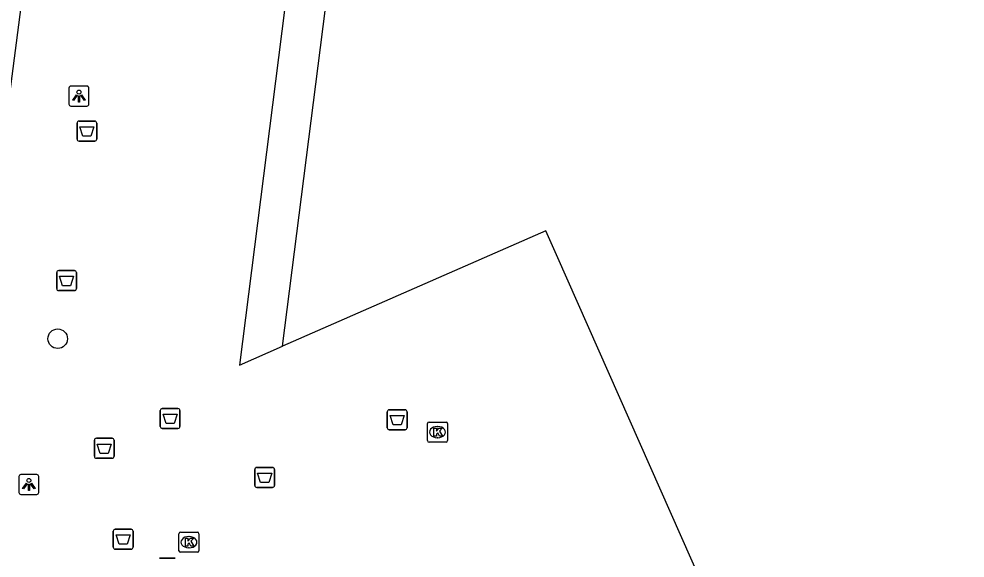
# Model space of a CAD drawing. Extents: x 162186 to 163152, y 385513 to 386513.
# Drawn here: x 162433.5 to 162480.91, y 386365.78 to 386392.78 of the extents above; entities that cross this region are included whole.
import ezdxf

# ---------------------------------------------------------------- set-up
doc = ezdxf.new("R2010")
doc.units = 0
for name, color, linetype in [('IMGEO_Afvalbak', 7, 'Continuous'), ('IMGEO_Boom', 7, 'Continuous'), ('IMGEO_Kolk', 7, 'Continuous'), ('IMGEO_Lichtpunt', 7, 'Continuous'), ('IMGEO_Pand', 7, 'Continuous'), ('IMGEO_Pand_overbouw', 7, 'Continuous'), ('IMGEO_Rijbaan_lokaal_open', 7, 'Continuous')]:
    doc.layers.add(name, color=color, linetype=linetype)

msp = doc.modelspace()

# ---------------------------------------------------------------- linework, layer by layer
at = {"layer": 'IMGEO_Afvalbak'}
for p, q in [((162436.411, 386386.761), (162436.411, 386387.561)), ((162436.411, 386387.561), (162436.411, 386386.761)), ((162436.511, 386387.661), (162437.301, 386387.661)), ((162437.301, 386387.661), (162436.511, 386387.661)), ((162437.401, 386387.561), (162437.401, 386386.761)), ((162437.401, 386386.761), (162437.401, 386387.561)), ((162437.301, 386386.661), (162436.511, 386386.661)), ((162436.511, 386386.661), (162437.301, 386386.661)), ((162435.391, 386379.275), (162435.391, 386380.075)), ((162435.391, 386380.075), (162435.391, 386379.275)), ((162435.491, 386380.175), (162436.281, 386380.175)), ((162436.281, 386380.175), (162435.491, 386380.175)), ((162436.381, 386380.075), (162436.381, 386379.275)), ((162436.381, 386379.275), (162436.381, 386380.075)), ((162436.281, 386379.175), (162435.491, 386379.175)), ((162435.491, 386379.175), (162436.281, 386379.175)), ((162440.678, 386373.27), (162441.468, 386373.27)), ((162441.468, 386373.27), (162440.678, 386373.27)), ((162452.056, 386373.204), (162452.846, 386373.204)), ((162452.846, 386373.204), (162452.056, 386373.204)), ((162440.578, 386372.37), (162440.578, 386373.17)), ((162440.578, 386373.17), (162440.578, 386372.37)), ((162441.568, 386373.17), (162441.568, 386372.37)), ((162441.568, 386372.37), (162441.568, 386373.17)), ((162451.956, 386372.304), (162451.956, 386373.104)), ((162451.956, 386373.104), (162451.956, 386372.304)), ((162452.946, 386373.104), (162452.946, 386372.304)), ((162452.946, 386372.304), (162452.946, 386373.104)), ((162441.468, 386372.27), (162440.678, 386372.27)), ((162440.678, 386372.27), (162441.468, 386372.27)), ((162437.379, 386371.777), (162438.169, 386371.777)), ((162438.169, 386371.777), (162437.379, 386371.777)), ((162452.846, 386372.204), (162452.056, 386372.204)), ((162452.056, 386372.204), (162452.846, 386372.204)), ((162437.279, 386370.877), (162437.279, 386371.677)), ((162437.279, 386371.677), (162437.279, 386370.877)), ((162438.269, 386371.677), (162438.269, 386370.877)), ((162438.269, 386370.877), (162438.269, 386371.677)), ((162438.169, 386370.777), (162437.379, 386370.777)), ((162437.379, 386370.777), (162438.169, 386370.777)), ((162445.317, 386369.42), (162445.317, 386370.22)), ((162445.317, 386370.22), (162445.317, 386369.42)), ((162445.417, 386370.32), (162446.207, 386370.32)), ((162446.207, 386370.32), (162445.417, 386370.32)), ((162446.307, 386370.22), (162446.307, 386369.42)), ((162446.307, 386369.42), (162446.307, 386370.22)), ((162446.207, 386369.32), (162445.417, 386369.32)), ((162445.417, 386369.32), (162446.207, 386369.32)), ((162438.228, 386366.326), (162438.228, 386367.126)), ((162438.228, 386367.126), (162438.228, 386366.326)), ((162438.328, 386367.226), (162439.118, 386367.226)), ((162439.118, 386367.226), (162438.328, 386367.226)), ((162439.218, 386367.126), (162439.218, 386366.326)), ((162439.218, 386366.326), (162439.218, 386367.126)), ((162439.118, 386366.226), (162438.328, 386366.226)), ((162438.328, 386366.226), (162439.118, 386366.226)), ((162440.542, 386365.782), (162441.332, 386365.782)), ((162441.332, 386365.782), (162440.542, 386365.782))]:
    msp.add_line(p, q, dxfattribs=at)
for points in [[(162436.554, 386387.375), (162437.258, 386387.375), (162437.109, 386386.905), (162436.703, 386386.905), (162436.554, 386387.375)], [(162435.534, 386379.889), (162436.238, 386379.889), (162436.089, 386379.419), (162435.683, 386379.419), (162435.534, 386379.889)], [(162440.721, 386372.984), (162441.425, 386372.984), (162441.276, 386372.514), (162440.87, 386372.514), (162440.721, 386372.984)], [(162452.099, 386372.918), (162452.803, 386372.918), (162452.654, 386372.448), (162452.248, 386372.448), (162452.099, 386372.918)], [(162437.422, 386371.491), (162438.126, 386371.491), (162437.977, 386371.021), (162437.571, 386371.021), (162437.422, 386371.491)], [(162445.46, 386370.034), (162446.164, 386370.034), (162446.015, 386369.564), (162445.609, 386369.564), (162445.46, 386370.034)], [(162438.371, 386366.94), (162439.075, 386366.94), (162438.926, 386366.47), (162438.52, 386366.47), (162438.371, 386366.94)]]:
    msp.add_lwpolyline(points, dxfattribs=at)
for centre, start, end in [((162436.511, 386387.561), 90, 180), ((162436.511, 386387.561), 90, 180), ((162437.301, 386387.561), 0, 90), ((162437.301, 386387.561), 360, 90), ((162436.511, 386386.761), 180, 270), ((162436.511, 386386.761), 180, 270), ((162437.301, 386386.761), 270, 0), ((162437.301, 386386.761), 270, 0), ((162435.491, 386380.075), 90, 180), ((162435.491, 386380.075), 90, 180), ((162436.281, 386380.075), 0, 90), ((162436.281, 386380.075), 360, 90), ((162435.491, 386379.275), 180, 270), ((162435.491, 386379.275), 180, 270), ((162436.281, 386379.275), 270, 0), ((162436.281, 386379.275), 270, 0), ((162440.678, 386373.17), 90, 180), ((162440.678, 386373.17), 90, 180), ((162441.468, 386373.17), 0, 90), ((162441.468, 386373.17), 360, 90), ((162452.056, 386373.104), 90, 180), ((162452.056, 386373.104), 90, 180), ((162452.846, 386373.104), 0, 90), ((162452.846, 386373.104), 360, 90), ((162440.678, 386372.37), 180, 270), ((162440.678, 386372.37), 180, 270), ((162441.468, 386372.37), 270, 0), ((162441.468, 386372.37), 270, 0), ((162452.056, 386372.304), 180, 270), ((162452.056, 386372.304), 180, 270), ((162452.846, 386372.304), 270, 0), ((162452.846, 386372.304), 270, 0), ((162437.379, 386371.677), 90, 180), ((162437.379, 386371.677), 90, 180), ((162438.169, 386371.677), 0, 90), ((162438.169, 386371.677), 360, 90), ((162437.379, 386370.877), 180, 270), ((162437.379, 386370.877), 180, 270), ((162438.169, 386370.877), 270, 0), ((162438.169, 386370.877), 270, 0), ((162445.417, 386370.22), 90, 180), ((162445.417, 386370.22), 90, 180), ((162446.207, 386370.22), 0, 90), ((162446.207, 386370.22), 360, 90), ((162445.417, 386369.42), 180, 270), ((162445.417, 386369.42), 180, 270), ((162446.207, 386369.42), 270, 0), ((162446.207, 386369.42), 270, 0), ((162438.328, 386367.126), 90, 180), ((162438.328, 386367.126), 90, 180), ((162439.118, 386367.126), 0, 90), ((162439.118, 386367.126), 360, 90), ((162438.328, 386366.326), 180, 270), ((162438.328, 386366.326), 180, 270), ((162439.118, 386366.326), 270, 0), ((162439.118, 386366.326), 270, 0)]:
    msp.add_arc(centre, 0.1, start, end, dxfattribs=at)
at = {"layer": 'IMGEO_Boom'}
msp.add_circle((162435.443, 386376.764), 0.489, dxfattribs=at)
at = {"layer": 'IMGEO_Kolk'}
for p, q in [((162453.974, 386371.661), (162453.974, 386372.513)), ((162454.049, 386372.587), (162454.901, 386372.587)), ((162454.462, 386372.367), (162454.487, 386372.367)), ((162454.975, 386372.513), (162454.975, 386371.661)), ((162454.485, 386371.807), (162454.46, 386371.807)), ((162454.901, 386371.587), (162454.049, 386371.587)), ((162441.593, 386367.077), (162442.445, 386367.077)), ((162441.518, 386366.151), (162441.518, 386367.003)), ((162442.006, 386366.857), (162442.031, 386366.857)), ((162442.519, 386367.003), (162442.519, 386366.151)), ((162442.445, 386366.077), (162441.593, 386366.077)), ((162442.029, 386366.297), (162442.004, 386366.297))]:
    msp.add_line(p, q, dxfattribs=at)
for points in [[(162453.974, 386371.661), (162453.974, 386372.513)], [(162454.049, 386372.587), (162454.901, 386372.587)], [(162454.295, 386372.287), (162454.418, 386372.287), (162454.418, 386372.136), (162454.548, 386372.287), (162454.712, 386372.287), (162454.566, 386372.136), (162454.719, 386371.887), (162454.567, 386371.887), (162454.482, 386372.051), (162454.418, 386371.984), (162454.418, 386371.887), (162454.295, 386371.887), (162454.295, 386372.287)], [(162454.975, 386372.513), (162454.975, 386371.661)], [(162454.901, 386371.587), (162454.049, 386371.587)], [(162441.593, 386367.077), (162442.445, 386367.077)], [(162441.518, 386366.151), (162441.518, 386367.003)], [(162441.839, 386366.777), (162441.962, 386366.777), (162441.962, 386366.626), (162442.092, 386366.777), (162442.256, 386366.777), (162442.11, 386366.626), (162442.263, 386366.377), (162442.111, 386366.377), (162442.026, 386366.541), (162441.962, 386366.474), (162441.962, 386366.377), (162441.839, 386366.377), (162441.839, 386366.777)], [(162442.519, 386367.003), (162442.519, 386366.151)], [(162442.445, 386366.077), (162441.593, 386366.077)]]:
    msp.add_lwpolyline(points, dxfattribs=at)
for centre, start, end in [((162454.051, 386372.511), 91.552, 178.448), ((162454.051, 386372.511), 91.552, 178.448), ((162454.899, 386372.511), 1.552, 88.448), ((162454.899, 386372.511), 1.552, 88.448), ((162454.051, 386371.663), 181.552, 268.448), ((162454.051, 386371.663), 181.552, 268.448), ((162454.899, 386371.663), 271.552, 358.448), ((162454.899, 386371.663), 271.552, 358.448), ((162441.595, 386367.001), 91.552, 178.448), ((162441.595, 386367.001), 91.552, 178.448), ((162442.443, 386367.001), 1.552, 88.448), ((162442.443, 386367.001), 1.552, 88.448), ((162441.595, 386366.153), 181.552, 268.448), ((162441.595, 386366.153), 181.552, 268.448), ((162442.443, 386366.153), 271.552, 358.448), ((162442.443, 386366.153), 271.552, 358.448)]:
    msp.add_arc(centre, 0.0765, start, end, dxfattribs=at)
for centre, major_axis, ratio, start_param, end_param in [((162454.461, 386372.087), (-0.387, 0.002), 0.722429, 4.712389, 7.853982), ((162454.486, 386372.087), (-0.39, 0.002), 0.717154, 1.570796, 4.712389), ((162442.005, 386366.577), (-0.387, 0.002), 0.722429, 4.712389, 7.853982), ((162442.03, 386366.577), (-0.39, 0.002), 0.717154, 1.570796, 4.712389)]:
    msp.add_ellipse(centre, major_axis=major_axis, ratio=ratio, start_param=start_param, end_param=end_param, dxfattribs=at)
at = {"layer": 'IMGEO_Lichtpunt'}
for p, q in [((162436.007, 386389.317), (162436.007, 386388.51)), ((162436.007, 386389.317), (162436.007, 386388.51)), ((162436.909, 386389.412), (162436.101, 386389.412)), ((162436.909, 386389.412), (162436.101, 386389.412)), ((162437.003, 386388.51), (162437.003, 386389.317)), ((162437.003, 386388.51), (162437.003, 386389.317)), ((162436.101, 386388.416), (162436.909, 386388.416)), ((162436.101, 386388.416), (162436.909, 386388.416)), ((162433.499, 386369.869), (162433.499, 386369.062)), ((162433.499, 386369.869), (162433.499, 386369.062)), ((162434.401, 386369.964), (162433.593, 386369.964)), ((162434.401, 386369.964), (162433.593, 386369.964)), ((162434.495, 386369.062), (162434.495, 386369.869)), ((162434.495, 386369.062), (162434.495, 386369.869)), ((162433.593, 386368.968), (162434.401, 386368.968)), ((162433.593, 386368.968), (162434.401, 386368.968))]:
    msp.add_line(p, q, dxfattribs=at)
for points in [[(162436.381, 386388.981), (162436.42, 386388.953), (162436.232, 386388.691), (162436.194, 386388.718), (162436.381, 386388.981)], [(162436.483, 386388.933), (162436.53, 386388.933), (162436.53, 386388.611), (162436.483, 386388.611), (162436.483, 386388.933)], [(162436.593, 386388.953), (162436.631, 386388.98), (162436.818, 386388.718), (162436.779, 386388.69), (162436.593, 386388.953)], [(162433.873, 386369.533), (162433.912, 386369.505), (162433.724, 386369.243), (162433.686, 386369.27), (162433.873, 386369.533)], [(162433.975, 386369.485), (162434.022, 386369.485), (162434.022, 386369.163), (162433.975, 386369.163), (162433.975, 386369.485)], [(162434.085, 386369.505), (162434.123, 386369.532), (162434.31, 386369.27), (162434.271, 386369.242), (162434.085, 386369.505)]]:
    msp.add_lwpolyline(points, dxfattribs=at)
for centre in [(162436.506, 386389.115), (162433.998, 386369.667)]:
    msp.add_circle(centre, 0.0994, dxfattribs=at)
for centre, start, end in [((162436.101, 386389.317), 90, 180), ((162436.101, 386389.317), 90, 180), ((162436.909, 386389.317), 0, 90), ((162436.909, 386389.317), 0, 90), ((162436.101, 386388.51), 180, 270), ((162436.101, 386388.51), 180, 270), ((162436.909, 386388.51), 270, 0), ((162436.909, 386388.51), 270, 360), ((162433.593, 386369.869), 90, 180), ((162433.593, 386369.869), 90, 180), ((162434.401, 386369.869), 0, 90), ((162434.401, 386369.869), 0, 90), ((162433.593, 386369.062), 180, 270), ((162433.593, 386369.062), 180, 270), ((162434.401, 386369.062), 270, 0), ((162434.401, 386369.062), 270, 360)]:
    msp.add_arc(centre, 0.0946, start, end, dxfattribs=at)
at = {"layer": 'IMGEO_Pand'}
msp.add_lwpolyline([(162482.838, 386330.421), (162460.442, 386380.965), (162459.91, 386382.166), (162446.714, 386376.386), (162450.64, 386407.373), (162448.635, 386407.587), (162441.174, 386424.4), (162494.196, 386417.488)], dxfattribs=at)
at = {"layer": 'IMGEO_Pand_overbouw'}
msp.add_lwpolyline([(162450.64, 386407.373), (162448.635, 386407.587), (162444.555, 386375.44), (162446.714, 386376.386)], close=True, dxfattribs=at)
at = {"layer": 'IMGEO_Rijbaan_lokaal_open'}
msp.add_lwpolyline([(162437.732, 386425.29), (162428.861, 386357.113), (162426.268, 386337.298)], dxfattribs=at)

doc.saveas('drawing.dxf')
